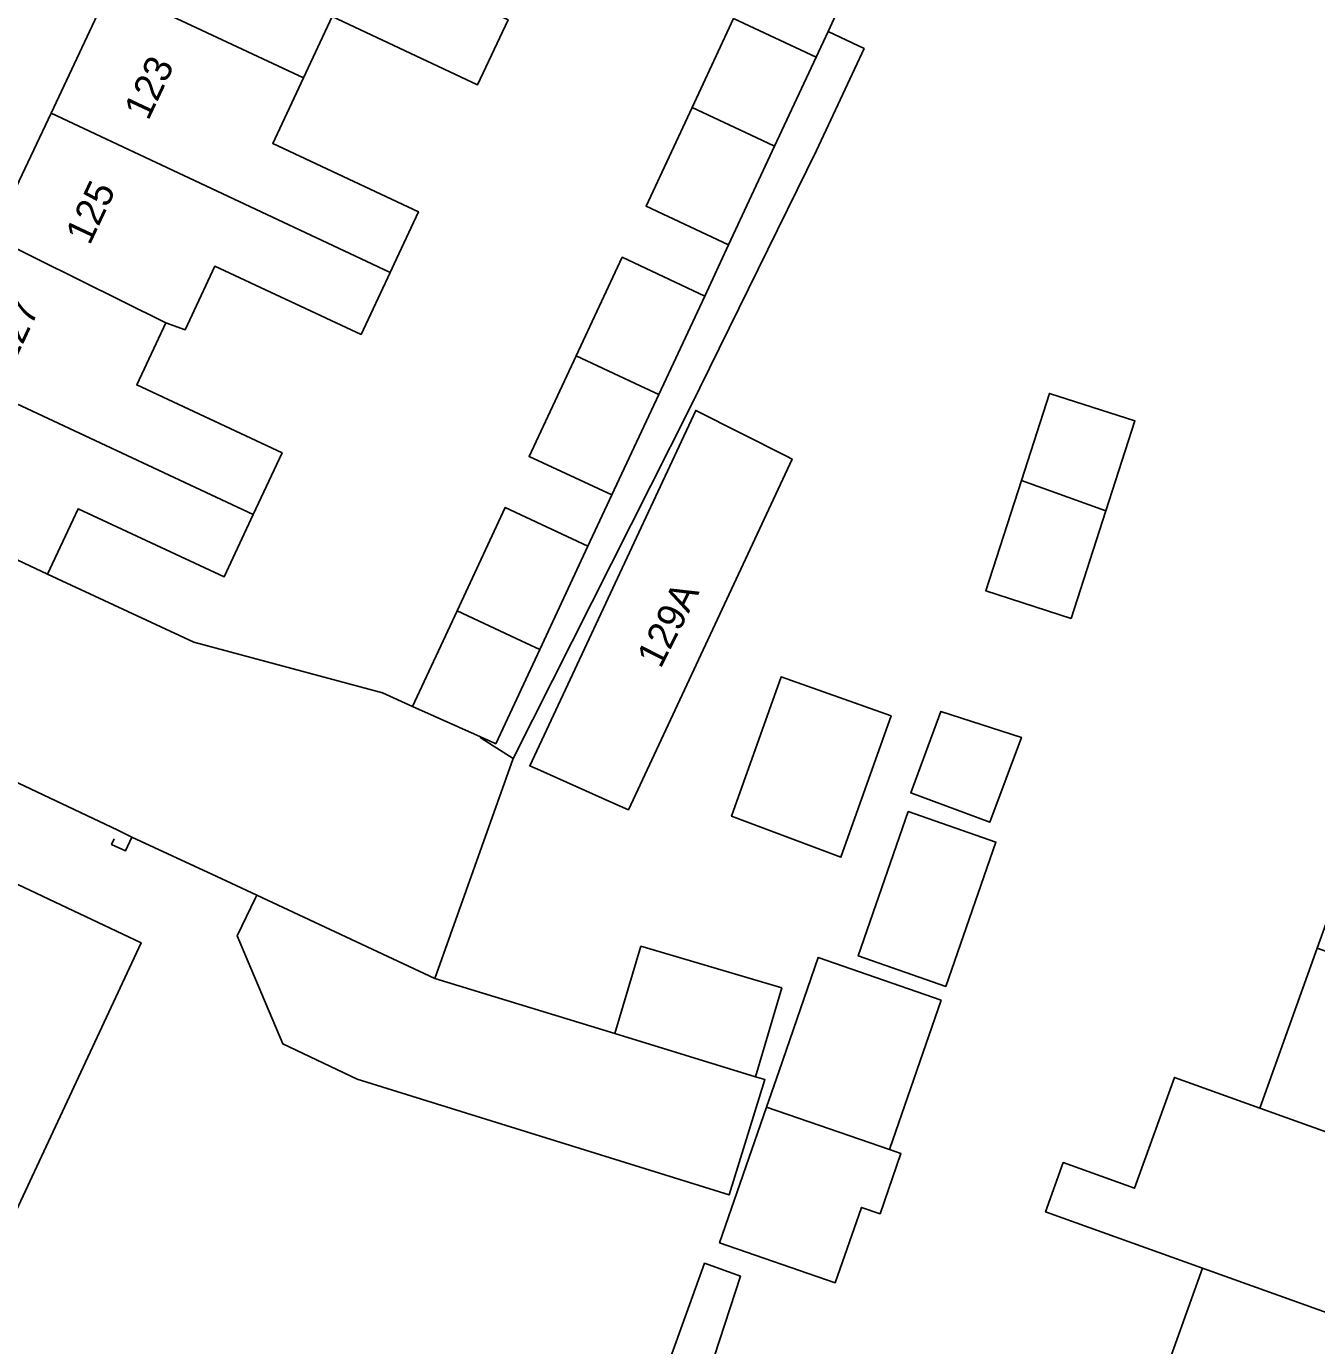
# Model space of a CAD drawing. Extents: x 159817 to 160765, y 380688 to 381638.
# Drawn here: x 160093.06 to 160139.34, y 381211.2 to 381258.52 of the extents above; entities that cross this region are included whole.
import ezdxf

# ---------------------------------------------------------------- set-up
doc = ezdxf.new("R2010")
doc.units = 0
for name, color, linetype in [('IMGEO_Erf', 7, 'Continuous'), ('IMGEO_Muur', 7, 'Continuous'), ('IMGEO_Pand', 7, 'Continuous'), ('IMGEO_Pand_nummerreeks', 7, 'Continuous'), ('IMGEO_Rijbaan_lokaal_open', 7, 'Continuous'), ('IMGEO_Voetpad_halfverhard', 7, 'Continuous'), ('IMGEO_Voetpad_open', 7, 'Continuous')]:
    doc.layers.add(name, color=color, linetype=linetype)

msp = doc.modelspace()

# ---------------------------------------------------------------- linework, layer by layer
at = {"layer": 'IMGEO_Erf'}
for points in [[(160104.572, 381278.026), (160106.698, 381282.552), (160108.824, 381287.077), (160110.95, 381291.603), (160112.851, 381295.65), (160112.224, 381295.944), (160114.387, 381300.548), (160116.549, 381305.151), (160112.977, 381306.833), (160086.358, 381250), (160083.551, 381243.93), (160083.452, 381243.715), (160086.966, 381242.074), (160089.11, 381246.66), (160090.671, 381250), (160091.253, 381251.246), (160091.859, 381250.961), (160092.803, 381252.97), (160093.943, 381255.397), (160096.069, 381259.923), (160098.195, 381264.449), (160100.321, 381268.975), (160102.447, 381273.501)], [(160128.753, 381242.233), (160129.761, 381245.354), (160132.824, 381244.364), (160131.784, 381241.145), (160130.537, 381237.283), (160127.473, 381238.273)], [(160111.497, 381231.825), (160111.117, 381231.995), (160117.069, 381244.744), (160120.33, 381243.099), (160120.53, 381242.998), (160114.656, 381230.416), (160114.066, 381230.679)], [(160118.359, 381230.187), (160120.132, 381235.183), (160124.078, 381233.782), (160122.281, 381228.716)], [(160124.782, 381231.026), (160125.869, 381233.947), (160128.752, 381233.011), (160127.619, 381229.969)], [(160124.697, 381230.352), (160127.837, 381229.261), (160126.039, 381224.086), (160122.9, 381225.177)], [(160125.876, 381223.596), (160124.021, 381218.229), (160124.429, 381218.088), (160123.682, 381215.927), (160123.012, 381216.158), (160122.078, 381213.455), (160117.928, 381214.889), (160119.609, 381219.753), (160120.058, 381221.053), (160121.464, 381225.121)]]:
    msp.add_lwpolyline(points, close=True, dxfattribs=at)
for points in [[(160122.224, 381259.211), (160121.816, 381258.327), (160123.112, 381257.719), (160121.399, 381254.066), (160116.872, 381244.843), (160110.525, 381232.259), (160107.708, 381224.372), (160114.17, 381222.391), (160115.104, 381225.524), (160120.156, 381224.032), (160119.217, 381220.843), (160119.554, 381220.74), (160118.269, 381216.608), (160104.931, 381220.758), (160102.258, 381222.029), (160100.617, 381225.898), (160101.278, 381227.26), (160101.328, 381227.361), (160100.403, 381227.789), (160099.89, 381228.026), (160096.846, 381229.438), (160096.346, 381229.686), (160084.045, 381235.492)], [(160110.341, 381258.751), (160109.247, 381256.421), (160104.033, 381258.87), (160103.001, 381256.673), (160101.895, 381254.319), (160107.122, 381251.864), (160106.25, 381250), (160106.106, 381249.692), (160105.064, 381247.466), (160099.821, 381249.915), (160098.753, 381247.627), (160098.06, 381247.885), (160097.019, 381245.655), (160102.232, 381243.22), (160101.198, 381241.005), (160100.154, 381238.769), (160094.914, 381241.216), (160093.819, 381238.873), (160099.062, 381236.431), (160105.83, 381234.609), (160106.907, 381234.127), (160108.51, 381237.559), (160110.24, 381241.261), (160113.205, 381239.877), (160114.06, 381241.709), (160111.095, 381243.092), (160112.783, 381246.704), (160114.433, 381250.235), (160117.394, 381248.845), (160118.249, 381250.678), (160115.289, 381252.069), (160116.942, 381255.607), (160118.431, 381258.794), (160121.393, 381257.411), (160121.816, 381258.327), (160122.224, 381259.211)], [(160084.115, 381231.82), (160097.172, 381225.649), (160090.69, 381211.759)], [(160133.189, 381208.236), (160135.249, 381213.979), (160129.623, 381215.998), (160130.256, 381217.764), (160132.814, 381216.846), (160134.24, 381220.82), (160137.309, 381219.719), (160139.369, 381225.461), (160141.429, 381231.202)], [(160108.446, 381189.328), (160117.386, 381214.156), (160118.676, 381213.694), (160117.738, 381210.794)]]:
    msp.add_lwpolyline(points, dxfattribs=at)
at = {"layer": 'IMGEO_Muur'}
for points in [[(160096.346, 381229.686), (160096.846, 381229.438)], [(160096.846, 381229.438), (160096.616, 381228.951), (160096.114, 381229.177), (160096.206, 381229.379)]]:
    msp.add_lwpolyline(points, dxfattribs=at)
at = {"layer": 'IMGEO_Pand'}
for points in [[(160103.001, 381256.673), (160104.033, 381258.87), (160109.247, 381256.421), (160110.341, 381258.751), (160098.195, 381264.449), (160096.069, 381259.923)], [(160103.001, 381256.673), (160096.069, 381259.923), (160093.943, 381255.397), (160105.448, 381250), (160106.106, 381249.692), (160106.25, 381250), (160107.122, 381251.864), (160101.895, 381254.319)], [(160121.393, 381257.411), (160118.431, 381258.794), (160116.942, 381255.607), (160119.236, 381254.529), (160119.901, 381254.216)], [(160119.901, 381254.216), (160119.236, 381254.529), (160116.942, 381255.607), (160115.289, 381252.069), (160118.249, 381250.678)], [(160091.859, 381250.961), (160098.06, 381247.885), (160098.753, 381247.627), (160099.821, 381249.915), (160105.064, 381247.466), (160106.106, 381249.692), (160105.448, 381250), (160093.943, 381255.397), (160092.803, 381252.97)], [(160091.859, 381250.961), (160091.253, 381251.246), (160090.671, 381250), (160089.11, 381246.66), (160101.198, 381241.005), (160102.232, 381243.22), (160097.019, 381245.655), (160098.06, 381247.885)], [(160117.394, 381248.845), (160114.433, 381250.235), (160112.783, 381246.704), (160115.079, 381245.625), (160115.744, 381245.313)], [(160089.11, 381246.66), (160086.966, 381242.074), (160091.497, 381239.958), (160093.819, 381238.873), (160094.914, 381241.216), (160100.154, 381238.769), (160101.198, 381241.005)], [(160115.744, 381245.313), (160115.079, 381245.625), (160112.783, 381246.704), (160111.095, 381243.092), (160114.06, 381241.709)], [(160131.784, 381241.145), (160132.824, 381244.364), (160129.761, 381245.354), (160128.753, 381242.233)], [(160120.33, 381243.099), (160117.069, 381244.744), (160111.117, 381231.995), (160111.497, 381231.825), (160114.066, 381230.679), (160114.656, 381230.416), (160120.53, 381242.998)], [(160131.784, 381241.145), (160128.753, 381242.233), (160127.473, 381238.273), (160130.537, 381237.283)], [(160113.205, 381239.877), (160110.24, 381241.261), (160108.51, 381237.559), (160110.808, 381236.48), (160111.473, 381236.168)], [(160111.473, 381236.168), (160110.808, 381236.48), (160108.51, 381237.559), (160106.907, 381234.127), (160109.35, 381233.033), (160109.851, 381232.809), (160109.896, 381232.789)], [(160124.078, 381233.782), (160120.132, 381235.183), (160118.359, 381230.187), (160122.281, 381228.716)], [(160125.869, 381233.947), (160124.782, 381231.026), (160127.619, 381229.969), (160128.752, 381233.011)], [(160127.837, 381229.261), (160124.697, 381230.352), (160122.9, 381225.177), (160126.039, 381224.086)], [(160107.708, 381224.372), (160101.328, 381227.361), (160101.278, 381227.26), (160100.617, 381225.898), (160102.258, 381222.029), (160104.931, 381220.758), (160118.269, 381216.608), (160119.554, 381220.74), (160119.217, 381220.843), (160114.17, 381222.391)], [(160114.17, 381222.391), (160119.217, 381220.843), (160120.156, 381224.032), (160115.104, 381225.524)], [(160144.221, 381217.239), (160146.281, 381222.981), (160139.369, 381225.461), (160137.309, 381219.719)], [(160125.876, 381223.596), (160121.464, 381225.121), (160120.058, 381221.053), (160119.609, 381219.753), (160121.135, 381219.226), (160124.021, 381218.229)], [(160144.221, 381217.239), (160137.309, 381219.719), (160134.24, 381220.82), (160132.814, 381216.846), (160130.256, 381217.764), (160129.623, 381215.998), (160135.249, 381213.979), (160142.161, 381211.498)], [(160124.021, 381218.229), (160121.135, 381219.226), (160119.609, 381219.753), (160117.928, 381214.889), (160122.078, 381213.455), (160123.012, 381216.158), (160123.682, 381215.927), (160124.429, 381218.088)], [(160133.189, 381208.236), (160140.101, 381205.756), (160142.161, 381211.498), (160135.249, 381213.979)]]:
    msp.add_lwpolyline(points, close=True, dxfattribs=at)
msp.add_lwpolyline([(160090.69, 381211.759), (160097.172, 381225.649), (160084.115, 381231.82)], dxfattribs=at)
at = {"layer": 'IMGEO_Rijbaan_lokaal_open'}
msp.add_lwpolyline([(160105.83, 381234.609), (160099.062, 381236.431), (160093.819, 381238.873), (160091.497, 381239.958), (160086.966, 381242.074), (160083.452, 381243.715), (160080.428, 381237.176), (160084.045, 381235.492), (160096.346, 381229.686), (160096.846, 381229.438), (160099.89, 381228.026), (160100.403, 381227.789), (160101.328, 381227.361), (160107.708, 381224.372), (160110.525, 381232.259), (160109.807, 381232.717), (160109.339, 381233.016), (160109.35, 381233.033), (160106.907, 381234.127)], close=True, dxfattribs=at)
at = {"layer": 'IMGEO_Voetpad_halfverhard'}
msp.add_lwpolyline([(160121.399, 381254.066), (160123.112, 381257.719), (160121.816, 381258.327), (160121.393, 381257.411), (160119.901, 381254.216), (160118.249, 381250.678), (160117.394, 381248.845), (160115.744, 381245.313), (160114.06, 381241.709), (160113.205, 381239.877), (160111.473, 381236.168), (160109.896, 381232.789), (160109.851, 381232.809), (160109.35, 381233.033), (160109.339, 381233.016), (160109.807, 381232.717), (160110.525, 381232.259), (160116.872, 381244.843)], close=True, dxfattribs=at)
at = {"layer": 'IMGEO_Voetpad_open'}
msp.add_lwpolyline([(160117.738, 381210.794), (160118.676, 381213.694), (160117.386, 381214.156), (160108.446, 381189.328)], dxfattribs=at)

# ---------------------------------------------------------------- texts
at = {"layer": 'IMGEO_Pand_nummerreeks'}
for s, rotation, p in [('123', 64.8389, (160097.43, 381255.105)), ('125', 64.8389, (160095.33, 381250.636)), ('127', 64.9486, (160092.608, 381246.398)), ('129A', 63.2316, (160115.809, 381235.452))]:
    msp.add_text(s, height=1, rotation=rotation, dxfattribs=at).set_placement(p)

doc.saveas('drawing.dxf')
